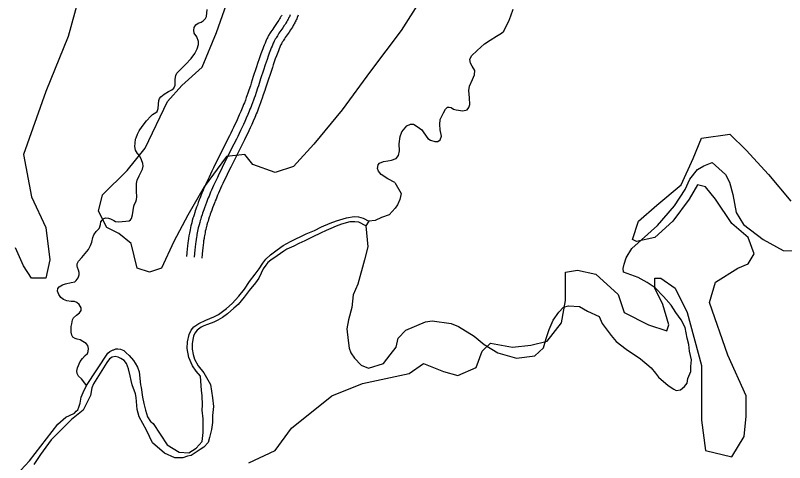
# Model space of a CAD drawing. Extents: x 3177385 to 3215275, y 903885 to 929304.
# Drawn here: x 3210422 to 3211937, y 910287 to 911169 of the extents above; entities that cross this region are included whole.
import ezdxf

# ---------------------------------------------------------------- set-up
doc = ezdxf.new("R2010")
doc.units = 0
for name, color, linetype in [('V-ROAD-CNTR', 7, 'Continuous'), ('V-SITE-VEGE', 7, 'Continuous'), ('V-TOPO-SHOR', 7, 'Continuous')]:
    doc.layers.add(name, color=color, linetype=linetype)

msp = doc.modelspace()

# ---------------------------------------------------------------- linework, layer by layer
at = {"layer": 'V-ROAD-CNTR'}
for points in [[(3210946.4, 911169.7), (3210945.7, 911168.3), (3210944.9, 911167), (3210944.2, 911165.7), (3210943.4, 911164.4), (3210941.9, 911161.9), (3210940.4, 911159.5), (3210938.9, 911157.2), (3210935.9, 911152.9), (3210930.5, 911145.1), (3210928.5, 911142), (3210926.6, 911139.3), (3210925.1, 911136.8), (3210923.7, 911134.7), (3210922.5, 911132.7), (3210921.5, 911131), (3210920.6, 911129.4), (3210919.1, 911126.7), (3210918, 911124.5), (3210917.2, 911122.9), (3210916, 911120.4), (3210915, 911118), (3210913.4, 911114.1), (3210911.9, 911110.3), (3210910.5, 911106.7), (3210909.1, 911103.3), (3210907.9, 911099.8), (3210905.5, 911093.3), (3210903.3, 911087.1), (3210901.3, 911081.4), (3210899.5, 911075.9), (3210896.1, 911065.8), (3210890.4, 911048.2), (3210886.2, 911035), (3210884.6, 911030.1), (3210881.7, 911021.6), (3210879.5, 911015.3), (3210877.9, 911010.6), (3210876.6, 911007.1), (3210874.7, 911001.8), (3210872.7, 910996.6), (3210871.3, 910993), (3210869.8, 910989.4), (3210868.4, 910985.9), (3210867, 910982.5), (3210865.6, 910979.1), (3210862.7, 910972.5), (3210859.8, 910966.1), (3210857, 910959.8), (3210854.2, 910953.8), (3210851.5, 910948), (3210848.8, 910942.4), (3210846.1, 910936.9), (3210843.6, 910931.6), (3210838.5, 910921.4), (3210819.1, 910882.7), (3210815.4, 910875.4), (3210812, 910868.5), (3210808.9, 910862), (3210806, 910855.9), (3210803.3, 910850.1), (3210800.8, 910844.8)], [(3210963.1, 911170.2), (3210962.3, 911168.2), (3210961.4, 911166.4), (3210960.6, 911164.6), (3210959.7, 911162.9), (3210958.9, 911161.2), (3210958, 911159.7), (3210957.2, 911158.2), (3210956.3, 911156.7), (3210954.6, 911153.9), (3210952.9, 911151.3), (3210951.4, 911148.9), (3210948.3, 911144.4), (3210942.9, 911136.6), (3210940.9, 911133.7), (3210939.2, 911131.1), (3210937.7, 911128.8), (3210936.5, 911126.8), (3210935.4, 911125), (3210934.5, 911123.4), (3210933.7, 911122.1), (3210932.3, 911119.6), (3210931.4, 911117.8), (3210930.7, 911116.4), (3210929.7, 911114.3), (3210928.8, 911112.1), (3210927.3, 911108.4), (3210925.8, 911104.8), (3210924.5, 911101.3), (3210923.2, 911097.9), (3210921.9, 911094.6), (3210919.6, 911088.2), (3210917.5, 911082.2), (3210915.5, 911076.5), (3210913.7, 911071.2), (3210910.4, 911061.1), (3210904.7, 911043.5), (3210900.4, 911030.3), (3210898.8, 911025.4), (3210895.9, 911016.8), (3210893.7, 911010.4), (3210892, 911005.5), (3210890.7, 911001.9), (3210888.7, 910996.6), (3210886.7, 910991.2), (3210885.2, 910987.5), (3210883.8, 910983.8), (3210882.3, 910980.2), (3210880.8, 910976.7), (3210879.4, 910973.3), (3210876.4, 910966.5), (3210873.5, 910959.9), (3210870.7, 910953.6), (3210867.8, 910947.5), (3210865, 910941.6), (3210862.3, 910935.9), (3210859.6, 910930.3), (3210857, 910925), (3210851.9, 910914.7), (3210832.5, 910876), (3210828.9, 910868.7), (3210825.5, 910861.9), (3210822.4, 910855.5), (3210819.5, 910849.4), (3210816.9, 910843.8), (3210814.4, 910838.4)], [(3210978.9, 911169.3), (3210977, 911164.5), (3210976, 911162.3), (3210975.1, 911160.1), (3210974.1, 911158), (3210973.1, 911156), (3210972.1, 911154.1), (3210971.1, 911152.4), (3210970.1, 911150.7), (3210969.2, 911149), (3210967.3, 911146), (3210965.5, 911143.2), (3210963.8, 911140.6), (3210960.7, 911135.9), (3210955.3, 911128.1), (3210953.4, 911125.3), (3210951.7, 911122.8), (3210950.4, 911120.7), (3210949.2, 911118.9), (3210948.3, 911117.3), (3210947.4, 911115.9), (3210946.8, 911114.8), (3210945.6, 911112.6), (3210944.8, 911111), (3210944.2, 911109.9), (3210943.4, 911108.1), (3210942.6, 911106.3), (3210941.2, 911102.8), (3210939.8, 911099.3), (3210938.5, 911095.9), (3210937.2, 911092.6), (3210936, 911089.4), (3210933.7, 911083.2), (3210931.6, 911077.2), (3210929.7, 911071.7), (3210927.9, 911066.4), (3210924.6, 911056.5), (3210919, 911038.9), (3210914.7, 911025.7), (3210913, 911020.7), (3210910.1, 911012), (3210907.8, 911005.4), (3210906.1, 911000.5), (3210904.8, 910996.8), (3210902.8, 910991.3), (3210900.7, 910985.8), (3210899.2, 910982), (3210897.7, 910978.2), (3210896.2, 910974.5), (3210894.7, 910970.9), (3210893.2, 910967.4), (3210890.2, 910960.5), (3210887.2, 910953.8), (3210884.3, 910947.3), (3210881.4, 910941.1), (3210878.6, 910935.1), (3210875.8, 910929.3), (3210873.1, 910923.8), (3210870.5, 910918.4), (3210865.3, 910908), (3210845.9, 910869.3), (3210842.3, 910862.1), (3210839, 910855.3), (3210835.9, 910849), (3210833.1, 910843), (3210830.5, 910837.4), (3210828, 910832.1)], [(3210800.7, 910844.7), (3210798.4, 910839.6), (3210796.3, 910834.8), (3210794.3, 910830.3), (3210792.5, 910826.1), (3210790.8, 910822.1), (3210789.2, 910818.3), (3210787.8, 910814.7), (3210786.4, 910811.4), (3210783.9, 910805.1), (3210781.9, 910799.6), (3210780.1, 910794.8), (3210778.5, 910790.5), (3210777.2, 910786.7), (3210776.1, 910783.4), (3210775.2, 910780.5), (3210773.5, 910775.4), (3210772.4, 910771.6), (3210771.5, 910768.7), (3210770.2, 910764.3), (3210769, 910759.9), (3210768.4, 910757.8), (3210767.4, 910753.7), (3210766.5, 910749.8), (3210765.8, 910746.2), (3210765.1, 910742.8), (3210764.5, 910739.7), (3210764, 910736.7), (3210763.5, 910733.9), (3210762.7, 910728.8), (3210762.1, 910724.3), (3210761.6, 910720.3), (3210760.8, 910713.5), (3210760.2, 910708.4), (3210759.5, 910700.8), (3210758.7, 910693.3)], [(3210814.4, 910838.4), (3210812.1, 910833.4), (3210810, 910828.7), (3210808.1, 910824.3), (3210806.3, 910820.1), (3210804.6, 910816.2), (3210803.1, 910812.6), (3210801.6, 910809.1), (3210800.3, 910805.9), (3210797.9, 910799.7), (3210795.9, 910794.4), (3210794.2, 910789.6), (3210792.7, 910785.5), (3210791.4, 910781.9), (3210790.4, 910778.7), (3210789.4, 910775.9), (3210787.9, 910770.9), (3210786.7, 910767.2), (3210785.9, 910764.4), (3210784.7, 910760.2), (3210783.5, 910756), (3210783, 910754), (3210782, 910750.2), (3210781.2, 910746.6), (3210780.5, 910743.2), (3210779.8, 910740), (3210779.3, 910737), (3210778.8, 910734.2), (3210778.3, 910731.6), (3210777.6, 910726.6), (3210777, 910722.3), (3210776.5, 910718.5), (3210775.7, 910711.8), (3210775.2, 910706.8), (3210774.4, 910699.3), (3210773.6, 910691.8)], [(3210828, 910832.2), (3210825.8, 910827.3), (3210823.7, 910822.6), (3210821.8, 910818.3), (3210820, 910814.2), (3210818.4, 910810.4), (3210816.9, 910806.8), (3210815.5, 910803.5), (3210814.3, 910800.3), (3210811.9, 910794.3), (3210810, 910789.1), (3210808.3, 910784.5), (3210806.8, 910780.5), (3210805.6, 910777), (3210804.6, 910773.9), (3210803.7, 910771.2), (3210802.2, 910766.4), (3210801.1, 910762.9), (3210800.3, 910760.2), (3210799.1, 910756.1), (3210798, 910752.1), (3210797.5, 910750.3), (3210796.6, 910746.7), (3210795.8, 910743.3), (3210795.2, 910740.2), (3210794.6, 910737.2), (3210794, 910734.3), (3210793.6, 910731.7), (3210793.2, 910729.2), (3210792.4, 910724.4), (3210791.9, 910720.3), (3210791.4, 910716.6), (3210790.6, 910710.1), (3210790.1, 910705.2), (3210789.3, 910697.8), (3210788.6, 910690.3)]]:
    msp.add_lwpolyline(points, dxfattribs=at)
at = {"layer": 'V-SITE-VEGE'}
for p, q in [((3211237.4, 911227), (3211181.4, 911139)), ((3210545.5, 911199), (3210525.5, 911127)), ((3210817.5, 911135), (3210837.5, 911191)), ((3210789.5, 911066.9), (3210817.5, 911135)), ((3211181.4, 911139), (3211121.4, 911058.9)), ((3210525.5, 911127), (3210481.5, 911018.9)), ((3210749.5, 911030.9), (3210789.5, 911066.9)), ((3211121.4, 911058.9), (3211065.4, 910982.9)), ((3210721.5, 910998.9), (3210749.5, 911030.9)), ((3210481.5, 911018.9), (3210437.5, 910894.8)), ((3210677.5, 910906.8), (3210721.5, 910998.9)), ((3211065.4, 910982.9), (3211009.4, 910914.8)), ((3211757.3, 910886.8), (3211773.3, 910926.9)), ((3211773.3, 910926.9), (3211829.3, 910934.9)), ((3211829.3, 910934.9), (3211861.3, 910902.8)), ((3210641.5, 910862.8), (3210677.5, 910906.8)), ((3211009.4, 910914.8), (3210969.4, 910870.8)), ((3210437.5, 910894.8), (3210453.5, 910810.8)), ((3210837.5, 910890.8), (3210793.5, 910830.8)), ((3210873.5, 910894.8), (3210837.5, 910890.8)), ((3210889.4, 910874.8), (3210873.5, 910894.8)), ((3211861.3, 910902.8), (3211905.3, 910854.8)), ((3211733.3, 910834.8), (3211757.3, 910886.8)), ((3210593.5, 910814.8), (3210641.5, 910862.8)), ((3210933.4, 910858.8), (3210889.4, 910874.8)), ((3210969.4, 910870.8), (3210933.4, 910858.8)), ((3211905.3, 910854.8), (3211949.3, 910802.8)), ((3210793.5, 910830.8), (3210761.5, 910774.8)), ((3211685.3, 910794.8), (3211733.3, 910834.8)), ((3211765.3, 910834.8), (3211749.3, 910806.8)), ((3211781.3, 910830.8), (3211765.3, 910834.8)), ((3211801.3, 910806.8), (3211781.3, 910830.8)), ((3210585.5, 910782.8), (3210593.5, 910814.8)), ((3210453.5, 910810.8), (3210481.5, 910750.8)), ((3211749.3, 910806.8), (3211717.3, 910762.8)), ((3211833.3, 910758.8), (3211801.3, 910806.8)), ((3211649.3, 910762.8), (3211685.3, 910794.8)), ((3210601.5, 910750.8), (3210585.5, 910782.8)), ((3210761.5, 910774.8), (3210733.5, 910722.8)), ((3211637.3, 910726.8), (3211649.3, 910762.8)), ((3211717.3, 910762.8), (3211681.3, 910730.8)), ((3211865.3, 910730.8), (3211833.3, 910758.8)), ((3210481.5, 910750.8), (3210489.5, 910686.7)), ((3210625.5, 910738.8), (3210601.5, 910750.8)), ((3210649.5, 910718.7), (3210625.5, 910738.8)), ((3211645.3, 910722.8), (3211637.3, 910726.8)), ((3211681.3, 910730.8), (3211645.3, 910722.8)), ((3211877.3, 910698.7), (3211865.3, 910730.8)), ((3210437.5, 910674.7), (3210421.5, 910710.7)), ((3210661.5, 910670.7), (3210649.5, 910718.7)), ((3210733.5, 910722.8), (3210709.5, 910670.7)), ((3211865.3, 910678.7), (3211877.3, 910698.7)), ((3210489.5, 910686.7), (3210481.5, 910650.7)), ((3211845.3, 910670.7), (3211865.3, 910678.7)), ((3210453.5, 910650.7), (3210437.5, 910674.7)), ((3210685.5, 910662.7), (3210661.5, 910670.7)), ((3210709.5, 910670.7), (3210685.5, 910662.7)), ((3211505.3, 910662.7), (3211529.3, 910666.7)), ((3211529.3, 910666.7), (3211565.3, 910658.7)), ((3211801.3, 910642.7), (3211845.3, 910670.7)), ((3210481.5, 910650.7), (3210453.5, 910650.7)), ((3211505.3, 910606.7), (3211505.3, 910662.7)), ((3211565.3, 910658.7), (3211609.3, 910618.7)), ((3211681.3, 910630.7), (3211681.3, 910650.7)), ((3211681.3, 910650.7), (3211693.3, 910650.7)), ((3211693.3, 910650.7), (3211721.3, 910630.7)), ((3211789.3, 910602.7), (3211801.3, 910642.7)), ((3211609.3, 910618.7), (3211621.3, 910582.7)), ((3211697.3, 910598.7), (3211681.3, 910630.7)), ((3211721.3, 910630.7), (3211745.3, 910582.7)), ((3211497.3, 910562.7), (3211505.3, 910606.7)), ((3211825.3, 910498.6), (3211789.3, 910602.7)), ((3211709.3, 910558.7), (3211697.3, 910598.7)), ((3211621.3, 910582.7), (3211669.3, 910558.7)), ((3211745.3, 910582.7), (3211773.3, 910478.6)), ((3211469.3, 910526.7), (3211497.3, 910562.7)), ((3211669.3, 910558.7), (3211705.3, 910546.7)), ((3211705.3, 910546.7), (3211709.3, 910558.7)), ((3211437.4, 910518.6), (3211469.3, 910526.7)), ((3211341.4, 910506.6), (3211357.4, 910522.6)), ((3211357.4, 910522.6), (3211401.4, 910514.6)), ((3211401.4, 910514.6), (3211437.4, 910518.6)), ((3211329.4, 910474.6), (3211341.4, 910506.6)), ((3211861.3, 910418.6), (3211825.3, 910498.6)), ((3211197.4, 910462.6), (3211225.4, 910482.6)), ((3211225.4, 910482.6), (3211265.4, 910466.6)), ((3211265.4, 910466.6), (3211293.4, 910458.6)), ((3211293.4, 910458.6), (3211329.4, 910474.6)), ((3211773.3, 910478.6), (3211773.3, 910370.6)), ((3211105.4, 910442.6), (3211197.4, 910462.6)), ((3211045.4, 910418.6), (3211105.4, 910442.6)), ((3210965.4, 910354.6), (3211045.4, 910418.6)), ((3211861.3, 910378.6), (3211861.3, 910418.6)), ((3211857.3, 910338.6), (3211861.3, 910378.6)), ((3211773.3, 910370.6), (3211781.3, 910310.5)), ((3210933.4, 910310.5), (3210965.4, 910354.6)), ((3211833.3, 910298.5), (3211857.3, 910338.6)), ((3210881.5, 910286.5), (3210933.4, 910310.5)), ((3211781.3, 910310.5), (3211833.3, 910298.5))]:
    msp.add_line(p, q, dxfattribs=at)
at = {"layer": 'V-TOPO-SHOR'}
for points in [[(3210662.3, 910934.4), (3210665.6, 910941.5), (3210671.1, 910950.1), (3210680.2, 910961.1), (3210688.3, 910970.3), (3210692, 910973.4), (3210698, 910977.1), (3210700.6, 910979.6), (3210702.7, 910985.2), (3210703.3, 910993.7), (3210704.5, 911001.2), (3210705.8, 911005.2), (3210707.9, 911008.2), (3210714.9, 911013.8), (3210723.3, 911018.6), (3210730.1, 911021.9), (3210734, 911025.7), (3210736.2, 911031), (3210736.4, 911038.1), (3210736.3, 911043.3), (3210737.4, 911050.5), (3210739.7, 911054.8), (3210745, 911060.3), (3210756.8, 911071.9), (3210768.2, 911083.8), (3210774.9, 911093.5), (3210779.9, 911103.3), (3210782.4, 911111.3), (3210782.4, 911117.4), (3210779.3, 911126.4), (3210774.1, 911134), (3210773.1, 911139.6), (3210773.7, 911144.8), (3210777.1, 911150.6), (3210781.9, 911153.5), (3210787.9, 911155.9), (3210791.5, 911158.4), (3210796, 911162.6), (3210798, 911166.8), (3210799.4, 911180.8)], [(3211169, 910839.2), (3211155.2, 910846.5), (3211142.5, 910854.9), (3211137, 910861.8), (3211135.2, 910867.2), (3211136.1, 910874.2), (3211138.9, 910877.5), (3211146.9, 910880.5), (3211155.1, 910882), (3211162.5, 910883.2), (3211172.1, 910886.9), (3211176.3, 910892.4), (3211178.7, 910901.5), (3211178, 910915.4), (3211179.4, 910929.9), (3211183, 910939.2), (3211193.1, 910950.9), (3211200.3, 910954.7), (3211205.8, 910954.1), (3211213.4, 910949.9), (3211222.3, 910943.5), (3211226.6, 910937.2), (3211234.4, 910926.2), (3211239.6, 910922.6), (3211247.9, 910920.3), (3211254, 910920.2), (3211258.7, 910923.2), (3211260.9, 910930.8), (3211258.7, 910943.5), (3211257.7, 910954), (3211258.6, 910963.4), (3211265.4, 910976.9), (3211269, 910984.1), (3211273.2, 910987.7), (3211276.2, 910988), (3211280.5, 910987.4), (3211284.9, 910983.7), (3211290.2, 910982.6), (3211303.5, 910981), (3211311.6, 910982.9), (3211315, 910987.3), (3211317.2, 910993.1), (3211316.6, 911006.4), (3211315, 911021), (3211316.2, 911029.3), (3211322.5, 911042.8), (3211326.4, 911051.8), (3211327.1, 911060.3), (3211321.5, 911069.1), (3211318, 911074.6), (3211317, 911081.7), (3211320, 911089.4), (3211331.3, 911099.9), (3211346.1, 911112.9), (3211356.9, 911120.4), (3211369.6, 911127.8), (3211379.3, 911134), (3211383.8, 911138), (3211389.3, 911149.1), (3211394.1, 911157.5), (3211397.6, 911168.2), (3211402.5, 911181.4)], [(3210561.9, 910438.9), (3210554.7, 910448.9), (3210551.8, 910451.9), (3210545.9, 910457.2), (3210543.1, 910462.6), (3210542.4, 910467.2), (3210544, 910473.9), (3210549, 910486.2), (3210553.5, 910492.2), (3210559.1, 910497.8), (3210563.5, 910502), (3210565.2, 910506.2), (3210565.4, 910512.1), (3210564, 910518), (3210560.9, 910522), (3210554.6, 910526), (3210549.3, 910528.7), (3210543.1, 910530.5), (3210539.4, 910531.8), (3210534.6, 910534.5), (3210532.7, 910537.9), (3210531.2, 910543.9), (3210531.3, 910548.7), (3210531.6, 910555), (3210532.5, 910560.6), (3210534.4, 910568.6), (3210536.3, 910572.2), (3210542, 910577.4), (3210548.1, 910582.4), (3210551.3, 910587.2), (3210550.9, 910592.4), (3210547.5, 910599), (3210542.8, 910602.9), (3210537.9, 910604.4), (3210531.3, 910604.7), (3210522.6, 910606), (3210516.1, 910608.7), (3210511, 910612.8), (3210507, 910618.3), (3210504.5, 910625), (3210505.3, 910630), (3210508, 910633.8), (3210514.6, 910637.8), (3210520, 910639.6), (3210531.6, 910641.8), (3210538.7, 910643.5), (3210541.6, 910645.8), (3210545.2, 910651.1), (3210547.5, 910657.5), (3210547.3, 910661.9), (3210545.6, 910666.5), (3210544, 910671.4), (3210543.3, 910674.9), (3210543.6, 910679.1), (3210546.1, 910684.1), (3210552.7, 910691.1), (3210565.3, 910707), (3210569.3, 910714.9), (3210572.2, 910721.7), (3210573.9, 910730.7), (3210576, 910736), (3210580.7, 910742.4), (3210584.2, 910746), (3210586.5, 910748.3), (3210588.1, 910752), (3210589.1, 910756.4), (3210590.2, 910761.5), (3210592.3, 910765.2), (3210595.7, 910768.2), (3210599.6, 910769.5), (3210605.1, 910769.3), (3210609.2, 910767.8), (3210615.3, 910764.1), (3210618.8, 910762.7), (3210625.7, 910762), (3210645.9, 910763.8), (3210648.5, 910765.4), (3210650.4, 910768.6), (3210652.2, 910775.6), (3210654.9, 910792.8), (3210656.2, 910796.3), (3210659, 910801), (3210660.4, 910805.8), (3210660.7, 910810.8), (3210660.4, 910821.9), (3210660.3, 910831.9), (3210660.5, 910837.7), (3210661.4, 910843.8), (3210665.5, 910852.7), (3210671.7, 910865.5), (3210673, 910871.3), (3210672.7, 910876.6), (3210670.2, 910884.2), (3210666.7, 910891.2), (3210662.1, 910896.8), (3210658.3, 910903.2), (3210657, 910910.2), (3210657.3, 910917), (3210658.5, 910924.5), (3210659.3, 910927.3), (3210662.3, 910934.4)], [(3211636.3, 910709.4), (3211686.6, 910754.5), (3211720.3, 910793.6), (3211741.4, 910825.3), (3211750.4, 910845.8), (3211765.3, 910865.1), (3211777.9, 910872.5), (3211794.5, 910878.5), (3211820.8, 910854.8), (3211828.4, 910840.3), (3211835.4, 910816), (3211841.9, 910780.1), (3211856.5, 910756.8), (3211895.1, 910727), (3211934.6, 910705), (3211961.8, 910704.6), (3211999.9, 910694)], [(3211169, 910839.2), (3211181.6, 910817.6), (3211179.3, 910805.7), (3211174.8, 910795.5), (3211169.8, 910789), (3211157.9, 910775.9), (3211143.2, 910770.2), (3211130.4, 910764.7), (3211118.1, 910763.3)], [(3210786.2, 910457.4), (3210777.7, 910467.3), (3210770.4, 910477.8), (3210763.6, 910494), (3210760.2, 910512), (3210760.9, 910525.4), (3210764.1, 910539.6), (3210768.1, 910548.3), (3210773.4, 910554.5), (3210782.9, 910561.5), (3210796.7, 910567.5), (3210812.4, 910574.3), (3210822, 910579.1), (3210837.4, 910590.7), (3210848.4, 910600.8), (3210862.1, 910615), (3210873.1, 910629.2), (3210883, 910643.8), (3210894.2, 910658.5), (3210901.8, 910669.3), (3210908.8, 910680.5), (3210915.1, 910688.4), (3210924.2, 910696.9), (3210937.4, 910706.6), (3210949.4, 910715.4), (3210963.8, 910723.2), (3210994.5, 910738.2), (3211011.1, 910744.8), (3211024.7, 910752), (3211041.5, 910759.1), (3211054.1, 910764), (3211073.7, 910769.6), (3211089.4, 910772), (3211097.8, 910771.8), (3211106.7, 910769.3), (3211118.1, 910763.3), (3211111.9, 910753.8), (3211098.1, 910760.8), (3211090.5, 910762), (3211080.3, 910761.6), (3211064.2, 910757.4), (3211053.3, 910753), (3211043.1, 910748.4), (3211033.9, 910744.6), (3211022.5, 910739.6), (3211007.4, 910732.3), (3210992, 910724.5), (3210980.3, 910718.9), (3210970.1, 910714), (3210956.6, 910707.7), (3210950.6, 910703.9), (3210937.4, 910694.7), (3210924.8, 910686.1), (3210918.8, 910681.7), (3210914.9, 910676.5), (3210909.6, 910668.8), (3210905.6, 910660.4), (3210901, 910650.8), (3210894.5, 910641.3), (3210882.1, 910626.4), (3210872.1, 910612.9), (3210860.4, 910599), (3210852.3, 910591.3), (3210839.3, 910580.1), (3210829.8, 910573.3), (3210820.3, 910567.9), (3210812.3, 910564.1), (3210800.2, 910559.5), (3210792.9, 910556.5), (3210787.3, 910553.8), (3210779.7, 910547.8), (3210775.4, 910542.4), (3210772.8, 910536.4), (3210771.2, 910529.7), (3210770, 910521.1), (3210769.8, 910510.7), (3210771.8, 910499.9), (3210774.6, 910491.2), (3210781.9, 910477.9), (3210792.7, 910463.7)], [(3211111.9, 910753.8), (3211115.8, 910712.5), (3211109.4, 910686.6), (3211096.2, 910638.5), (3211087.2, 910618), (3211084.7, 910592.5), (3211078.1, 910568.5), (3211074.6, 910550.6), (3211077.5, 910527.8), (3211079.4, 910512.6), (3211082.5, 910503.3), (3211089.7, 910492.6), (3211103.1, 910478.9), (3211117.4, 910472.9), (3211147.1, 910482.5), (3211160.3, 910499.7), (3211172, 910514.7), (3211175.5, 910532.6), (3211190.9, 910548.1), (3211229.4, 910564.6), (3211242.7, 910566.3), (3211280.1, 910561.4), (3211294.4, 910555.5), (3211325.8, 910536.3), (3211345.4, 910519.5), (3211372.5, 910503.6), (3211408.7, 910492.8), (3211444.9, 910497.4)], [(3211444.9, 910497.4), (3211462.2, 910513.4), (3211467.2, 910531.4), (3211473.6, 910549.6), (3211481.4, 910568), (3211492.4, 910583.9), (3211501.3, 910593.7), (3211511.1, 910596.4), (3211533, 910594.9), (3211548.7, 910585.3), (3211571.7, 910575.2), (3211577.8, 910561.5), (3211595.4, 910537.6), (3211605.6, 910525.9), (3211624.9, 910510.9), (3211653.4, 910491.4), (3211674.5, 910473.8), (3211683.1, 910463.3), (3211688.5, 910455.3), (3211708, 910439), (3211719, 910431.7), (3211723.7, 910429.4), (3211732.2, 910430.5), (3211740.1, 910437.3), (3211745, 910443.7), (3211746.8, 910452.6), (3211752.3, 910466.4), (3211752.4, 910476.5), (3211753.7, 910489.7), (3211750, 910506.6), (3211748.4, 910519.5), (3211745.3, 910532.1), (3211741.2, 910553.3), (3211733.5, 910568.3), (3211722.9, 910582.9), (3211713.8, 910597.7), (3211698.6, 910614.6), (3211682, 910631.3), (3211666.1, 910642.3), (3211648.9, 910651.7), (3211620, 910662.5), (3211620, 910662.5), (3211619.1, 910669.6), (3211620.8, 910678.5), (3211625.1, 910690.7), (3211636.3, 910709.4)], [(3210432.2, 910271.8), (3210449.4, 910290.1), (3210504.9, 910362.6), (3210521, 910376.6), (3210527.9, 910379.8), (3210537.7, 910384.5), (3210541.6, 910388.1), (3210544.3, 910390.9), (3210546.8, 910395.9), (3210549.1, 910404.4), (3210551.4, 910416.1), (3210555.1, 910425.1), (3210561.9, 910438.9), (3210603.7, 910502.4), (3210607.6, 910505.7), (3210611.4, 910507.9), (3210614.4, 910509.4), (3210615.2, 910509.5), (3210619.7, 910511.1), (3210623.5, 910511.5), (3210628.7, 910510.9), (3210632.2, 910509.6), (3210635, 910507.7), (3210639.6, 910503.4), (3210645.8, 910497.9), (3210654, 910488.1), (3210657.5, 910483.1), (3210661.9, 910475.3), (3210665.2, 910465.6), (3210668.1, 910440.4), (3210669.6, 910435), (3210672.2, 910416.1), (3210674.8, 910403.5), (3210677.9, 910390.4), (3210681.9, 910377.2), (3210687.6, 910367.9), (3210689.5, 910366.3), (3210692.9, 910364)], [(3210680.2, 910350.6), (3210665.6, 910377.1), (3210661.4, 910391.7), (3210660.7, 910399.8), (3210659.4, 910415.1), (3210658.1, 910422.2), (3210651.4, 910440.3), (3210649.6, 910449), (3210647.8, 910457.7), (3210644.3, 910471.9), (3210640.4, 910482.2), (3210635.6, 910488.1), (3210629.3, 910492.5), (3210624, 910495.1), (3210617.9, 910496.3), (3210612.4, 910494.8), (3210607.2, 910491.5), (3210601.6, 910484.2), (3210595.3, 910473.5), (3210575.2, 910442.3), (3210572.3, 910434.4), (3210569.3, 910419.2), (3210555.4, 910390.2), (3210532.1, 910371.6), (3210512.1, 910352.3), (3210491.9, 910331.6), (3210471.3, 910302.7), (3210458, 910283.3)], [(3210792.7, 910463.7), (3210806.3, 910440.9), (3210809.7, 910414.3), (3210811.8, 910397.2), (3210810.2, 910379.6), (3210810, 910366), (3210807.9, 910352.2), (3210804.2, 910336.3), (3210801.6, 910326.3), (3210793, 910317.4), (3210785.9, 910312.7), (3210768.1, 910300.7), (3210760.5, 910299.7), (3210751.2, 910296.6), (3210735.8, 910296.6), (3210715.3, 910305.6), (3210691.4, 910325.7), (3210680.2, 910350.6)], [(3210692.9, 910364), (3210720.9, 910321.8), (3210744, 910307.3), (3210763.6, 910305.9), (3210777.8, 910315.5), (3210789.7, 910328.6), (3210791.3, 910346.2), (3210791.5, 910359.8), (3210791.7, 910373.3), (3210789.5, 910390.5), (3210790.2, 910400.2), (3210789.7, 910419.5), (3210788.4, 910429), (3210786.2, 910457.4)]]:
    msp.add_lwpolyline(points, dxfattribs=at)

doc.saveas('drawing.dxf')
